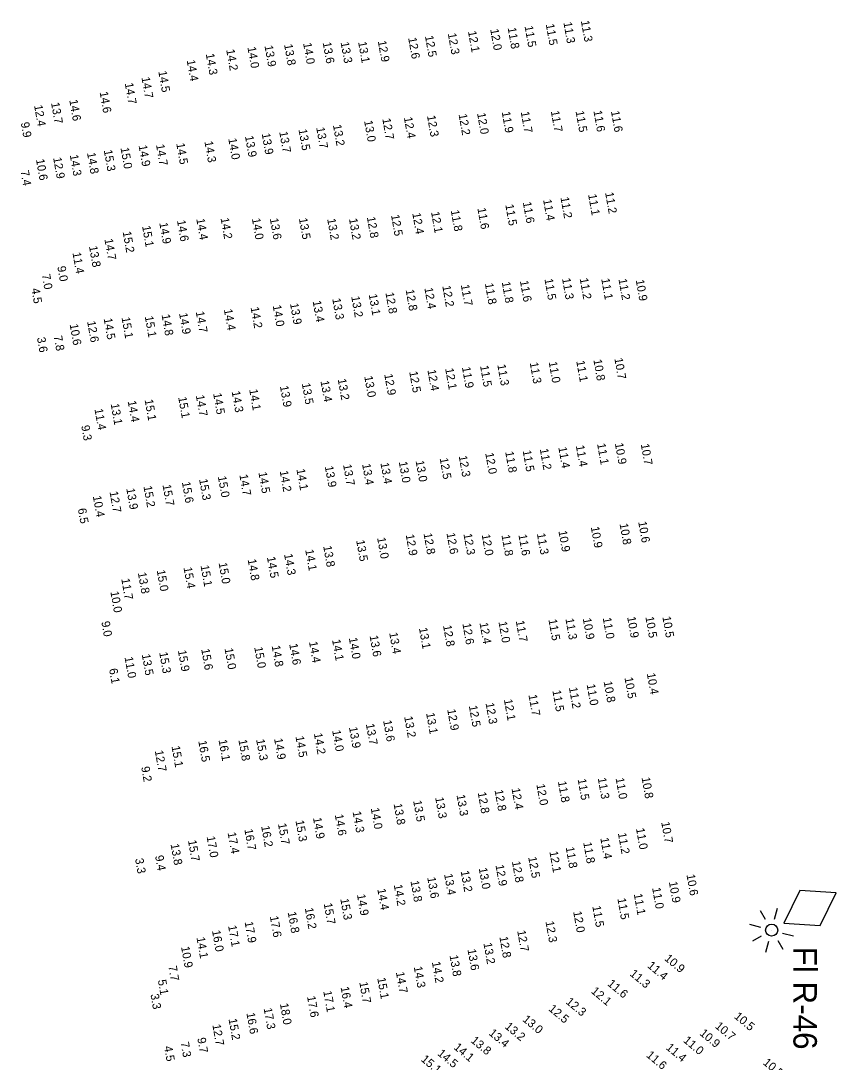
# Model space of a CAD drawing. Extents: x 1023796 to 1112670, y 656573 to 837340.
# Drawn here: x 1078670 to 1079156, y 721114 to 721735 of the extents above; entities that cross this region are included whole.
import ezdxf

# ---------------------------------------------------------------- set-up
doc = ezdxf.new("R2010")
doc.units = 0
for name, color, linetype in [('Default', 7, 'Continuous'), ('V-CHAN-NAID', 7, 'Continuous'), ('V-TOPO-SOUN', 7, 'Continuous')]:
    doc.layers.add(name, color=color, linetype=linetype)

# ---------------------------------------------------------------- blocks, each defined once
blk = doc.blocks.new('POINT_DISPLAY')
at = {"layer": 'Default'}
blk.add_line((0, 0), (0, 0), dxfattribs=at)

msp = doc.modelspace()

# ---------------------------------------------------------------- linework, layer by layer
at = {"layer": 'V-CHAN-NAID'}
for p, q in [((1079119.59, 721199.68), (1079121.34, 721206.23)), ((1079114.23, 721199.36), (1079111.23, 721204.55)), ((1079104.72, 721196.63), (1079111.27, 721194.88)), ((1079111.59, 721189.52), (1079106.4, 721186.52)), ((1079124.39, 721191.36), (1079130.94, 721189.61)), ((1079114.32, 721180.01), (1079116.07, 721186.56)), ((1079121.43, 721186.88), (1079124.43, 721181.69))]:
    msp.add_line(p, q, dxfattribs=at)
msp.add_lwpolyline([(1079125.1, 721197.32), (1079146.69, 721195.93), (1079156.28, 721215.32), (1079134.69, 721216.71)], close=True, dxfattribs=at)
msp.add_circle((1079117.83, 721193.12), 3.6, dxfattribs=at)

# ---------------------------------------------------------------- block references
at = {"layer": 'V-CHAN-NAID', "xscale": 3.2808398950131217, "yscale": 3.2808398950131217}
msp.add_blockref('POINT_DISPLAY', (1079117.83, 721193.12), dxfattribs=at)

# ---------------------------------------------------------------- texts
at = {"layer": 'V-CHAN-NAID'}
msp.add_text('Fl R-46', height=14, rotation=270, dxfattribs=at).set_placement((1079130.79, 721183.27))
at = {"layer": 'V-TOPO-SOUN'}
for s, rotation, p in [('11.3 ', 280, (1078993.7, 721734.12)), ('11.3 ', 280, (1079004.09, 721735.03)), ('12.3 ', 280, (1078924.79, 721727.5)), ('12.1 ', 280, (1078936.81, 721728.79)), ('12.0 ', 280, (1078950.06, 721730.02)), ('11.8 ', 280, (1078960.47, 721730.87)), ('11.5 ', 280, (1078970.54, 721731.88)), ('11.5 ', 280, (1078983.19, 721733.02)), ('13.8 ', 280, (1078827.21, 721720.97)), ('14.0 ', 280, (1078838.55, 721721.74)), ('13.6 ', 280, (1078850.22, 721722.12)), ('13.3 ', 280, (1078860.89, 721722.28)), ('13.1 ', 280, (1078871.33, 721722.45)), ('12.9 ', 280, (1078883.06, 721723.03)), ('12.6 ', 280, (1078901.16, 721724.9)), ('12.5 ', 280, (1078911.17, 721726.02)), ('14.3 ', 280, (1078780.53, 721715.35)), ('14.2 ', 280, (1078792.7, 721717.87)), ('14.0 ', 280, (1078805.36, 721719.33)), ('13.9 ', 280, (1078815.52, 721720.21)), ('14.4 ', 280, (1078769.15, 721711.57)), ('14.5 ', 280, (1078752.24, 721704.97)), ('14.7 ', 280, (1078732.25, 721697.85)), ('14.7 ', 280, (1078742.19, 721701.36)), ('14.6 ', 280, (1078717.26, 721692.63)), ('12.4 ', 280, (1078678.2, 721684.67)), ('13.7 ', 280, (1078688.31, 721686.19)), ('14.6 ', 280, (1078699.17, 721687.87)), ('12.4 ', 280, (1078898.6, 721677.51)), ('12.3 ', 280, (1078912.39, 721678.45)), ('12.2 ', 280, (1078931.19, 721679.37)), ('12.0 ', 280, (1078942.24, 721679.97)), ('11.9 ', 280, (1078956.93, 721680.77)), ('11.7 ', 280, (1078968.26, 721680.78)), ('11.7 ', 280, (1078986.19, 721681.25)), ('11.5 ', 280, (1079000.94, 721681.2)), ('11.6 ', 280, (1079011.58, 721681.4)), ('11.6 ', 280, (1079022.03, 721681.21)), ('9.9', 280, (1078670.27, 721674.38)), ('13.7 ', 280, (1078846.35, 721671.44)), ('13.2 ', 280, (1078856.33, 721672.96)), ('13.0 ', 280, (1078874.89, 721675.43)), ('12.7 ', 280, (1078885.75, 721676.71)), ('14.0 ', 280, (1078793.94, 721664.86)), ('13.9 ', 280, (1078803.9, 721666.33)), ('13.9 ', 280, (1078813.87, 721667.84)), ('13.7 ', 280, (1078824.32, 721668.89)), ('13.5 ', 280, (1078835.81, 721670.29)), ('15.0 ', 280, (1078729.72, 721659.36)), ('14.9 ', 280, (1078740.49, 721660.76)), ('14.7 ', 280, (1078750.87, 721661.23)), ('14.5 ', 280, (1078762.93, 721661.98)), ('14.3 ', 280, (1078779.72, 721663.12)), ('10.6 ', 280, (1078679.32, 721652.45)), ('12.9 ', 280, (1078689.56, 721653.46)), ('14.3 ', 280, (1078699.47, 721655.09)), ('14.8 ', 280, (1078709.75, 721656.34)), ('15.3 ', 280, (1078719.75, 721657.91)), ('7.4', 280, (1078670.11, 721645.61)), ('11.4 ', 280, (1078981.59, 721628.43)), ('11.2 ', 280, (1078991.94, 721629.84)), ('11.1 ', 280, (1079008.41, 721631.57)), ('11.2 ', 280, (1079018.54, 721632.67)), ('11.8 ', 280, (1078926.55, 721622.07)), ('11.6 ', 280, (1078942.43, 721623.36)), ('11.5 ', 280, (1078959.06, 721625.46)), ('11.6 ', 280, (1078969.5, 721626.9)), ('14.6 ', 280, (1078763.37, 721616.04)), ('14.4 ', 280, (1078774.88, 721617)), ('14.2 ', 280, (1078789.35, 721617.44)), ('14.0 ', 280, (1078808.03, 721617.18)), ('13.6 ', 280, (1078818.71, 721617.19)), ('13.5 ', 280, (1078836.02, 721617.3)), ('13.2 ', 280, (1078852.89, 721616.97)), ('13.2 ', 280, (1078865.89, 721617.06)), ('12.8 ', 280, (1078876.54, 721618.06)), ('12.5 ', 280, (1078890.94, 721619.3)), ('12.4 ', 280, (1078903.62, 721620.4)), ('12.1 ', 280, (1078914.79, 721621.1)), ('15.2 ', 280, (1078731, 721609.3)), ('15.1 ', 280, (1078742.56, 721612.71)), ('14.9 ', 280, (1078752.84, 721614.62)), ('14.7 ', 280, (1078720.13, 721604.93)), ('11.4 ', 280, (1078701.06, 721596.86)), ('13.8 ', 280, (1078710.92, 721600.68)), ('7.0', 280, (1078682.79, 721583.82)), ('9.0', 280, (1078692.03, 721588.57)), ('11.8 ', 280, (1078946.89, 721578.5)), ('11.8 ', 280, (1078956.96, 721579.33)), ('11.6 ', 280, (1078967.77, 721580.02)), ('11.5 ', 280, (1078982.39, 721581.17)), ('11.3 ', 280, (1078992.88, 721581.48)), ('11.2 ', 280, (1079003.39, 721581.5)), ('11.1 ', 280, (1079016.23, 721581.33)), ('11.2 ', 280, (1079026.5, 721581.14)), ('10.9 ', 280, (1079036.79, 721580.57)), ('4.5', 280, (1078676.55, 721575.42)), ('13.1 ', 280, (1078877.64, 721572.02)), ('12.8 ', 280, (1078887.61, 721573)), ('12.8 ', 280, (1078899.66, 721574.71)), ('12.4 ', 280, (1078910.82, 721575.81)), ('12.2 ', 280, (1078921.5, 721577.03)), ('11.7 ', 280, (1078932.56, 721577.64)), ('13.9 ', 280, (1078830.74, 721566.52)), ('13.4 ', 280, (1078844.23, 721568)), ('13.3 ', 280, (1078855.92, 721569.43)), ('13.2 ', 280, (1078867.22, 721570.74)), ('14.8 ', 280, (1078754.18, 721559.89)), ('14.9 ', 280, (1078764.6, 721560.75)), ('14.7 ', 280, (1078774.57, 721561.66)), ('14.4 ', 280, (1078791.31, 721563.04)), ('14.2 ', 280, (1078807.24, 721564.27)), ('14.0 ', 280, (1078820.43, 721565.37)), ('10.6 ', 280, (1078699.39, 721554.19)), ('12.6 ', 280, (1078709.8, 721555.91)), ('14.5 ', 280, (1078719.68, 721557.61)), ('15.1 ', 280, (1078730.33, 721558.23)), ('15.1 ', 280, (1078744.18, 721558.86)), ('7.8', 280, (1078689.9, 721547.17)), ('3.6', 280, (1078679.9, 721546.23)), ('11.9 ', 280, (1078933.22, 721528.61)), ('11.5 ', 280, (1078944.02, 721529.4)), ('11.3 ', 280, (1078954.3, 721530.06)), ('11.3 ', 280, (1078973.62, 721531.3)), ('11.0 ', 280, (1078984.91, 721531.73)), ('11.1 ', 280, (1079001.34, 721532.3)), ('10.8 ', 280, (1079011.56, 721533.02)), ('10.7 ', 280, (1079024.06, 721533.86)), ('13.0 ', 280, (1078874.98, 721523.14)), ('12.9 ', 280, (1078886.91, 721524.36)), ('12.5 ', 280, (1078901.78, 721525.91)), ('12.4 ', 280, (1078912.64, 721526.94)), ('12.1 ', 280, (1078923.21, 721527.79)), ('13.9 ', 280, (1078824.72, 721517.33)), ('13.5 ', 280, (1078837.76, 721518.92)), ('13.4 ', 280, (1078848.89, 721520.37)), ('13.2 ', 280, (1078859.17, 721521.47)), ('15.1 ', 280, (1078764.1, 721510.7)), ('14.7 ', 280, (1078774.6, 721511.79)), ('14.5 ', 280, (1078784.92, 721512.96)), ('14.3 ', 280, (1078795.96, 721514.13)), ('14.1 ', 280, (1078806.41, 721515.31)), ('11.4 ', 280, (1078714.18, 721503.67)), ('13.1 ', 280, (1078723.85, 721506.72)), ('14.4 ', 280, (1078733.99, 721508.37)), ('15.1 ', 280, (1078744.08, 721509.17)), ('9.3', 280, (1078706.28, 721493.68)), ('11.5 ', 280, (1078969.41, 721478.86)), ('11.2 ', 280, (1078979.61, 721479.86)), ('11.4 ', 280, (1078990.66, 721480.86)), ('11.4 ', 280, (1079001.11, 721481.82)), ('11.1 ', 280, (1079013.75, 721482.96)), ('10.9 ', 280, (1079024.35, 721483.21)), ('10.7 ', 280, (1079039.79, 721482.74)), ('13.0 ', 280, (1078905.59, 721472.76)), ('12.5 ', 280, (1078919.94, 721474.33)), ('12.3 ', 280, (1078931.28, 721475.68)), ('12.0 ', 280, (1078947.09, 721477.4)), ('11.8 ', 280, (1078959, 721478.19)), ('14.2 ', 280, (1078824.59, 721466.72)), ('14.1 ', 280, (1078834.57, 721467.76)), ('13.9 ', 280, (1078851.47, 721469.5)), ('13.7 ', 280, (1078862.36, 721470.5)), ('13.4 ', 280, (1078873.7, 721470.86)), ('13.4 ', 280, (1078884.62, 721471.51)), ('13.0 ', 280, (1078895.58, 721472.15)), ('15.6 ', 280, (1078766.3, 721460.09)), ('15.3 ', 280, (1078776.55, 721461.79)), ('15.0 ', 280, (1078787.73, 721463.46)), ('14.7 ', 280, (1078800.55, 721464.47)), ('14.5 ', 280, (1078811.91, 721465.91)), ('12.7 ', 280, (1078723.18, 721454.37)), ('13.9 ', 280, (1078733.16, 721456.25)), ('15.2 ', 280, (1078743.39, 721457.61)), ('15.7 ', 280, (1078754.76, 721458.43)), ('10.4 ', 280, (1078713.22, 721451.76)), ('6.5', 280, (1078704.28, 721444.21)), ('10.8 ', 280, (1079027.16, 721435.27)), ('10.6 ', 280, (1079038.27, 721436.46)), ('12.8 ', 280, (1078910.33, 721429.47)), ('12.6 ', 280, (1078924.02, 721429.65)), ('12.3 ', 280, (1078934.11, 721429.2)), ('11.3 ', 280, (1078977.89, 721429.39)), ('10.9 ', 280, (1078990.72, 721430.97)), ('10.9 ', 280, (1079010.01, 721433.36)), ('13.5 ', 280, (1078870.17, 721425.36)), ('13.0 ', 280, (1078882.66, 721426.9)), ('12.9 ', 280, (1078899.7, 721428.73)), ('12.0 ', 280, (1078944.99, 721428.77)), ('11.8 ', 280, (1078956.79, 721428.54)), ('11.6 ', 280, (1078966.87, 721428.76)), ('14.3 ', 280, (1078827.2, 721417.14)), ('14.1 ', 280, (1078839.8, 721419.74)), ('13.8 ', 280, (1078850.53, 721421.95)), ('15.1 ', 280, (1078777.43, 721410.35)), ('15.0 ', 280, (1078788.19, 721411.95)), ('14.8 ', 280, (1078805.51, 721413.96)), ('14.5 ', 280, (1078816.98, 721415.41)), ('13.8 ', 280, (1078740.05, 721406.07)), ('15.0 ', 280, (1078751.29, 721407.54)), ('15.4 ', 280, (1078767.27, 721409.19)), ('11.7 ', 280, (1078730.17, 721402.46)), ('10.0 ', 280, (1078723.66, 721394.81)), ('10.9 ', 280, (1079031.68, 721379.69)), ('10.5 ', 280, (1079042.56, 721379.73)), ('10.5 ', 280, (1079052.67, 721379.85)), ('9.0', 280, (1078718.3, 721376.85)), ('13.1 ', 280, (1078907.59, 721373.11)), ('12.8 ', 280, (1078921.95, 721374.59)), ('12.6 ', 280, (1078933.5, 721375.75)), ('12.4 ', 280, (1078943.7, 721376.17)), ('12.0 ', 280, (1078954.99, 721376.8)), ('11.7 ', 280, (1078965.31, 721377.34)), ('11.5 ', 280, (1078984.77, 721378.16)), ('11.3 ', 280, (1078994.87, 721378.69)), ('10.9 ', 280, (1079005.24, 721378.8)), ('11.0 ', 280, (1079017.14, 721379.14)), ('14.0 ', 280, (1078865.81, 721367.21)), ('13.6 ', 280, (1078878.17, 721368.5)), ('13.4 ', 280, (1078889.85, 721370.28)), ('15.0 ', 280, (1078791.72, 721360.95)), ('15.0 ', 280, (1078809.42, 721361.68)), ('14.8 ', 280, (1078819.81, 721362.5)), ('14.6 ', 280, (1078830.25, 721363.6)), ('14.4 ', 280, (1078842.06, 721364.88)), ('14.1 ', 280, (1078855.8, 721366.1)), ('11.0 ', 280, (1078732.11, 721355.76)), ('13.5 ', 280, (1078742.39, 721357.38)), ('15.3 ', 280, (1078752.78, 721358.58)), ('15.9 ', 280, (1078763.91, 721359.72)), ('15.6 ', 280, (1078777.81, 721360.57)), ('6.1', 280, (1078722.89, 721348.73)), ('10.5 ', 280, (1079030.08, 721343.56)), ('10.4 ', 280, (1079043.41, 721346.05)), ('11.5 ', 280, (1078987.12, 721335.85)), ('11.2 ', 280, (1078996.98, 721337.62)), ('11.0 ', 280, (1079007.55, 721339.46)), ('10.8 ', 280, (1079017.67, 721341.22)), ('12.1 ', 280, (1078958.23, 721330.46)), ('11.7 ', 280, (1078972.87, 721333.23)), ('12.9 ', 280, (1078924.43, 721324.57)), ('12.5 ', 280, (1078937.33, 721326.71)), ('12.3 ', 280, (1078947.29, 721328.36)), ('13.6 ', 280, (1078886.25, 721317.93)), ('13.2 ', 280, (1078898.78, 721320.29)), ('13.1 ', 280, (1078911.85, 721322.41)), ('14.0 ', 280, (1078855.86, 721312.07)), ('13.9 ', 280, (1078865.88, 721313.99)), ('13.7 ', 280, (1078875.94, 721315.9)), ('16.5 ', 280, (1078776.06, 721305.8)), ('16.1 ', 280, (1078788.13, 721306.41)), ('15.8 ', 280, (1078799.99, 721306.41)), ('15.3 ', 280, (1078810.55, 721306.64)), ('14.9 ', 280, (1078821.25, 721307.18)), ('14.5 ', 280, (1078833.99, 721308.5)), ('14.2 ', 280, (1078844.96, 721310.28)), ('12.7 ', 280, (1078750.16, 721299.96)), ('15.1 ', 280, (1078760.1, 721302.61)), ('9.2', 280, (1078742.02, 721290.29)), ('12.0 ', 280, (1078977.58, 721279.92)), ('11.8 ', 280, (1078990.4, 721281.64)), ('11.5 ', 280, (1079002.18, 721283.03)), ('11.3 ', 280, (1079014.15, 721283.67)), ('11.0 ', 280, (1079024.79, 721283.63)), ('10.8 ', 280, (1079040.29, 721283.99)), ('12.8 ', 280, (1078942.61, 721275.07)), ('12.8 ', 280, (1078952.66, 721276.5)), ('12.4 ', 280, (1078962.77, 721277.52)), ('13.8 ', 280, (1078892.49, 721268.3)), ('13.5 ', 280, (1078904.14, 721270.13)), ('13.3 ', 280, (1078917.26, 721272.1)), ('13.3 ', 280, (1078929.97, 721273.58)), ('14.6 ', 280, (1078857.43, 721261.86)), ('14.3 ', 280, (1078868.05, 721263.61)), ('14.0 ', 280, (1078878.88, 721265.72)), ('15.7 ', 280, (1078823.56, 721256.46)), ('15.3 ', 280, (1078833.99, 721258.3)), ('14.9 ', 280, (1078844.44, 721259.96)), ('10.7 ', 280, (1079051.99, 721257.38)), ('17.4 ', 280, (1078793.54, 721251.13)), ('16.7 ', 280, (1078803.53, 721253.12)), ('16.2 ', 280, (1078813.54, 721255.03)), ('11.2 ', 280, (1079026.17, 721250.84)), ('11.0 ', 280, (1079036.96, 721253.64)), ('13.8 ', 280, (1078759.55, 721244.3)), ('15.7 ', 280, (1078769.92, 721246.48)), ('17.0 ', 280, (1078781.03, 721248.79)), ('11.8 ', 280, (1079005.51, 721245.28)), ('11.4 ', 280, (1079015.69, 721247.94)), ('9.4', 280, (1078750.33, 721237.31)), ('12.5 ', 280, (1078972.72, 721236.55)), ('12.1 ', 280, (1078985.34, 721239.86)), ('11.8 ', 280, (1078995.05, 721242.44)), ('3.3', 280, (1078738.38, 721235.57)), ('12.9 ', 280, (1078953.19, 721231.82)), ('12.8 ', 280, (1078963, 721233.91)), ('13.6 ', 280, (1078912.52, 721224.44)), ('13.4 ', 280, (1078922.58, 721226.4)), ('13.2 ', 280, (1078932.45, 721228.23)), ('13.0 ', 280, (1078943.21, 721229.98)), ('10.6 ', 280, (1079067.02, 721226.11)), ('14.2 ', 280, (1078892.6, 721219.99)), ('13.8 ', 280, (1078902.52, 721222.32)), ('11.0 ', 280, (1079046.57, 721218.2)), ('10.9 ', 280, (1079056.55, 721221.81)), ('15.3 ', 280, (1078860.72, 721211.65)), ('14.9 ', 280, (1078870.64, 721214.2)), ('14.4 ', 280, (1078882.77, 721217.53)), ('11.5 ', 280, (1079025.87, 721211.88)), ('11.1 ', 280, (1079035.65, 721214.57)), ('16.2 ', 280, (1078839.55, 721206.17)), ('15.7 ', 280, (1078850.82, 721208.92)), ('11.5 ', 280, (1079010.92, 721207.31)), ('17.6 ', 280, (1078818.72, 721201.24)), ('16.8 ', 280, (1078829.36, 721203.75)), ('12.0 ', 280, (1078999.52, 721204.08)), ('17.1 ', 280, (1078793.83, 721195.65)), ('17.9 ', 280, (1078803.69, 721197.92)), ('12.3 ', 280, (1078983, 721198.17)), ('14.1 ', 280, (1078774.99, 721188.65)), ('16.0 ', 280, (1078784.24, 721192.71)), ('12.8 ', 280, (1078955.54, 721189)), ('12.7 ', 280, (1078966.14, 721192.68)), ('10.9 ', 280, (1078765.81, 721183.05)), ('13.6 ', 280, (1078936.52, 721181.53)), ('13.2 ', 280, (1078946.02, 721185.27)), ('13.8 ', 280, (1078925.83, 721177.95)), ('10.9 ', 320, (1079053.54, 721175.58)), ('7.7', 280, (1078758.26, 721171.53)), ('14.3 ', 280, (1078904.5, 721171.17)), ('14.2 ', 280, (1078915.3, 721174.03)), ('11.3 ', 320, (1079032.91, 721166.46)), ('11.4 ', 320, (1079043.39, 721171.26)), ('5.1', 280, (1078751.95, 721163.21)), ('15.7 ', 280, (1078872.04, 721161.98)), ('15.1 ', 280, (1078882.72, 721164.5)), ('14.7 ', 280, (1078893.86, 721167.93)), ('11.6 ', 320, (1079019.59, 721160.51)), ('17.1 ', 280, (1078850.57, 721156.63)), ('16.4 ', 280, (1078860.9, 721159.1)), ('12.1 ', 320, (1079009.83, 721156.06)), ('3.3', 280, (1078747.56, 721154.76)), ('17.6 ', 280, (1078840.88, 721153.52)), ('12.3 ', 320, (1078994.77, 721149.75)), ('16.6 ', 280, (1078804.75, 721143.63)), ('17.3 ', 280, (1078815.02, 721146.43)), ('18.0 ', 280, (1078824.72, 721149.17)), ('12.5 ', 320, (1078984.48, 721145.54)), ('10.5 ', 320, (1079095.12, 721141.03)), ('15.2 ', 280, (1078794.09, 721140.07)), ('13.2 ', 320, (1078958.41, 721134.98)), ('13.0 ', 320, (1078968.97, 721139.24)), ('10.7 ', 320, (1079083.7, 721135.21)), ('12.7 ', 280, (1078784.45, 721136.66)), ('13.4 ', 320, (1078948.85, 721131.06)), ('10.9 ', 320, (1079074.55, 721130.96)), ('7.3', 280, (1078765.51, 721126.09)), ('9.7', 280, (1078775.48, 721128.64)), ('14.1 ', 320, (1078927.97, 721122.61)), ('13.8 ', 320, (1078938.12, 721126.63)), ('11.4 ', 320, (1079054.46, 721122.47)), ('11.0 ', 320, (1079064.79, 721126.73)), ('4.5', 280, (1078755.67, 721123.65)), ('14.5 ', 320, (1078918.28, 721118.96)), ('11.6 ', 320, (1079042.74, 721117.94)), ('15.1 ', 320, (1078908.44, 721115.45)), ('10.5 ', 320, (1079112.3, 721113.48))]:
    msp.add_text(s, height=5, rotation=rotation, dxfattribs=at).set_placement(p)

doc.saveas('drawing.dxf')
